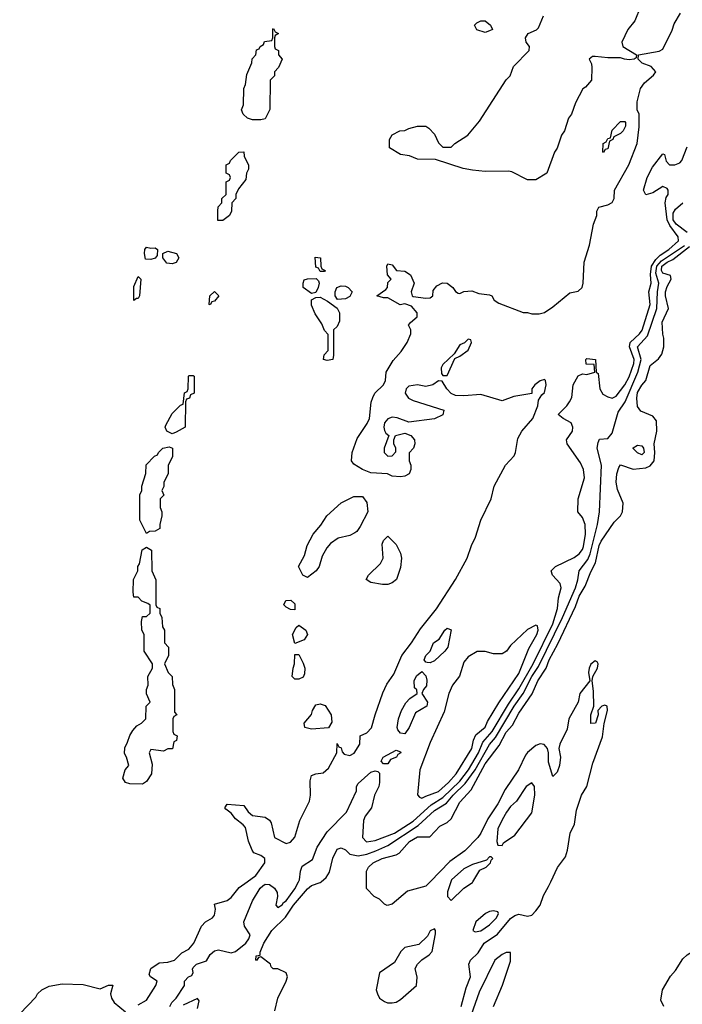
# Model space of a CAD drawing. Header units: inches. Extents: x 2348352 to 2479776, y 460422 to 613655.
# Tile 481 of 590: x 2441810 to 2444942, y 559421 to 564076. Entities that reach past the tile are written whole.
import ezdxf

# ---------------------------------------------------------------- set-up
doc = ezdxf.new("R2010")
doc.units = ezdxf.units.IN
doc.header["$MEASUREMENT"] = 0
doc.layers.add('C4545', color=7, linetype='Continuous')
doc.layers.add('C4546', color=7, linetype='Continuous')

msp = doc.modelspace()

# ---------------------------------------------------------------- linework, layer by layer
at = {"layer": 'C4545', "color": 4}
for points, elevation in [([(2442370, 559418.8), (2442410, 559441), (2442453.2, 559510), (2442459, 559530), (2442428, 559550), (2442422, 559562), (2442429.4, 559590), (2442470, 559616.3), (2442510, 559620.5), (2442542, 559630), (2442576, 559664), (2442610, 559681), (2442632.7, 559710), (2442669.1, 559790.9), (2442689, 559811), (2442722, 559830), (2442730, 559842), (2442735.3, 559870), (2442730, 559894), (2442790, 559911.3), (2442810, 559926), (2442847.6, 559972.4), (2442885.2, 560000)], 36), ([(2442519, 559410), (2442529.2, 559430), (2442549.5, 559450.5), (2442588.7, 559510), (2442589, 559531), (2442608, 559550), (2442623.1, 559556.9), (2442629.2, 559570.8), (2442626.6, 559586.6), (2442630, 559594.8), (2442645.2, 559610), (2442693.6, 559626.4), (2442710, 559656), (2442730, 559674), (2442750, 559678.8), (2442810, 559664.9), (2442830, 559670.8), (2442879.5, 559710), (2442893.6, 559730), (2442899.5, 559750), (2442873.2, 559790), (2442869.2, 559810), (2442909.6, 559910), (2442946, 559970), (2442958.9, 559981.1), (2442970, 559988.5), (2442990, 559987), (2443014.4, 559970), (2443026.4, 559950), (2443028.2, 559930), (2443020.7, 559890), (2443030, 559878.8), (2443050, 559890.7), (2443057.5, 559902.5), (2443070, 559910.5), (2443110, 559966.4), (2443127.3, 560000)], 32), ([(2443016, 559390), (2443029.6, 559450.4), (2443069.4, 559530), (2443075.1, 559550), (2443069.3, 559569.3), (2443030, 559589), (2443008, 559588), (2442998, 559598), (2442995.3, 559610), (2442950, 559646), (2442938, 559642), (2442930, 559628), (2442926, 559630), (2442928, 559650), (2442947.3, 559652.7), (2442947.3, 559667.3), (2442964, 559710), (2443002, 559770), (2443066.8, 559833.2), (2443104, 559890), (2443170, 559966.8), (2443190, 559982.8), (2443230, 559996), (2443234.6, 560000)], 28), ([(2443750.1, 560000), (2443730, 559979.3), (2443643.5, 559956.5), (2443570, 559894), (2443547.3, 559887.3), (2443534.6, 559894.6), (2443510, 559918), (2443486, 559930), (2443448.9, 559968.9), (2443448.9, 560000)], 24), ([(2443847.7, 560000), (2443832, 559952), (2443832, 559930), (2443850, 559912), (2443909.4, 559970.6), (2443950, 559996), (2443952.4, 560000)], 28), ([(2443897, 559410), (2443920.7, 559499.3), (2443941.2, 559550), (2443933.2, 559610), (2443941.2, 559630), (2443976.3, 559663.7), (2444006, 559710), (2444068, 559752), (2444130, 559827), (2444150, 559840.3), (2444170, 559846.4), (2444210, 559838), (2444230, 559843), (2444250, 559862), (2444269.5, 559890), (2444285.1, 559934.9), (2444310, 559977.3), (2444320.6, 560000)], 24), ([(2444855.1, 559410), (2444840.2, 559440.2), (2444848, 559490), (2444885.9, 559554.1), (2444910, 559581.1), (2444944.6, 559635.4), (2444965, 559655), (2445010, 559683.9), (2445058.6, 559701.4), (2445110, 559734.4), (2445190, 559764.9), (2445210, 559778.7), (2445272.6, 559847.4), (2445306.7, 559873.3), (2445347.7, 559892.3), (2445396.7, 559903.3), (2445480.5, 559959.5), (2445525.6, 559974.4), (2445590, 559985.8), (2445669.8, 559970.2), (2445690, 559970.9), (2445777.3, 560000)], 16), ([(2444050, 559410.6), (2444091.5, 559511.5), (2444130, 559624.7), (2444130, 559666), (2444110, 559665.2), (2444090, 559657), (2444056.3, 559630), (2443982, 559478), (2443916, 559290)], 24), ([(2441810, 559376), (2441886, 559454), (2441894, 559470), (2441915.3, 559490), (2441950, 559506.8), (2442010, 559517.3), (2442110, 559514.4), (2442190, 559494), (2442230, 559510.8), (2442250.8, 559510.8), (2442238.8, 559470), (2442244, 559450), (2442256, 559430), (2442310, 559384.7)], 36), ([(2442650, 559401), (2442658, 559438), (2442650, 559448), (2442583, 559417)], 32)]:
    msp.add_lwpolyline(points, dxfattribs=dict(at, elevation=elevation))
at = {"layer": 'C4545', "color": 4, "elevation": 28}
for points in [[(2444050, 559862), (2444030, 559859), (2444012, 559850), (2443966, 559810), (2443952, 559770), (2443962.8, 559762.8), (2443990, 559768.4), (2444030, 559796), (2444064, 559830), (2444072.7, 559850), (2444070, 559858)], [(2443770, 559778), (2443750, 559768), (2443737.3, 559742.7), (2443695.9, 559704.1), (2443630, 559689.2), (2443610.8, 559670), (2443582, 559618), (2443510.8, 559569.2), (2443494.8, 559490), (2443501, 559470), (2443511.3, 559450), (2443533.7, 559433.7), (2443547.7, 559427.7), (2443570, 559427.3), (2443590, 559430.7), (2443610, 559442.8), (2443685.2, 559510), (2443689.3, 559549.3), (2443679, 559590), (2443689.5, 559610.5), (2443710, 559631.3), (2443745.6, 559654.4), (2443759, 559670), (2443774.6, 559754.6), (2443775.3, 559770)]]:
    msp.add_lwpolyline(points, close=True, dxfattribs=at)
at = {"layer": 'C4546', "color": 4}
for points, elevation in [([(2444743.6, 564136.4), (2444718, 564070), (2444684.7, 564030), (2444656, 563970), (2444661, 563950), (2444726, 563910), (2444723.6, 563896.4), (2444714, 563890), (2444690, 563886.6), (2444668.6, 563888.6), (2444650, 563896.2), (2444590, 563895.6), (2444530, 563902.7), (2444518, 563902), (2444502, 563890), (2444512, 563868), (2444514, 563850), (2444512, 563790), (2444483.6, 563756.4), (2444471.6, 563748.4), (2444436.9, 563683.1), (2444418, 563630), (2444404.7, 563610), (2444384.7, 563550), (2444371.3, 563530), (2444350.7, 563469.3), (2444338, 563450), (2444302, 563350), (2444250, 563319), (2444210, 563319), (2444136.4, 563356.4), (2444120.4, 563360.4), (2444010, 563358), (2443950, 563364.5), (2443906.8, 563373.2), (2443774.6, 563414.6), (2443690, 563417.2), (2443652.1, 563432.1), (2443610, 563439.3), (2443558, 563470), (2443558, 563510), (2443570, 563532), (2443606, 563550), (2443630, 563552), (2443650, 563562), (2443690, 563572), (2443730, 563572), (2443743.6, 563563.6), (2443770, 563534), (2443790, 563494), (2443810, 563474), (2443850, 563474), (2443866, 563490), (2443928, 563530), (2443983.1, 563596.9), (2444110, 563792), (2444128.9, 563811.1), (2444144.7, 563855.3), (2444218, 563930), (2444219, 563950), (2444204, 563970), (2444201.2, 563990), (2444214, 564010), (2444252.1, 564027.9), (2444262, 564038), (2444285.6, 564094.4)], 36), ([(2442885.2, 560000), (2442926, 560030), (2442969, 560090), (2442968.7, 560110), (2442950, 560124), (2442917.2, 560137.2), (2442909, 560149), (2442891.8, 560191.8), (2442876.6, 560256.6), (2442867, 560270), (2442830, 560298.4), (2442810, 560325.1), (2442784, 560344), (2442779.5, 560350), (2442790, 560366.8), (2442870, 560360.7), (2442890, 560330.8), (2442910, 560314), (2442970, 560306), (2442990, 560291), (2442998.4, 560278.4), (2443014.8, 560210), (2443070, 560180.5), (2443090, 560186.8), (2443110, 560211.3), (2443134.5, 560290), (2443179.1, 560380.9), (2443184.5, 560410), (2443183.2, 560476.8), (2443190, 560502), (2443210, 560511), (2443244.7, 560515.3), (2443270, 560538), (2443308.7, 560610), (2443310, 560654), (2443318, 560638), (2443330, 560634), (2443334.8, 560614.8), (2443344, 560604), (2443370, 560597.3), (2443391.3, 560608.7), (2443418, 560650), (2443419, 560690), (2443450, 560704), (2443472.3, 560727.7), (2443489.7, 560790), (2443527.1, 560892.9), (2443545.6, 560934.4), (2443578, 560982), (2443615.6, 561070), (2443662, 561130), (2443704.4, 561195.6), (2443779.5, 561290), (2443869.4, 561430), (2443925.2, 561530), (2443945.2, 561590), (2443965.2, 561630), (2443989.2, 561710), (2444039, 561810), (2444052.7, 561870), (2444106, 561970), (2444146.5, 562013.5), (2444153.6, 562030), (2444164.2, 562095.8), (2444182.7, 562130), (2444234.7, 562190), (2444259.5, 562250), (2444262.7, 562277.3), (2444277.2, 562302.8), (2444290, 562314), (2444299, 562350), (2444295.3, 562370), (2444290, 562375.3), (2444270, 562368.7), (2444244.7, 562350), (2444231.3, 562330), (2444230, 562308), (2444145.4, 562294.6), (2444090, 562274), (2443990, 562304), (2443910, 562297.2), (2443870, 562299), (2443850, 562308.7), (2443828.7, 562330), (2443807.3, 562367.3), (2443790, 562368), (2443762, 562350), (2443730, 562342), (2443690, 562349.2), (2443650, 562344), (2443636, 562330), (2443631.3, 562310), (2443647.3, 562287.3), (2443670, 562276), (2443814, 562230), (2443810, 562208), (2443770, 562189), (2443650, 562172.7), (2443594, 562194), (2443570, 562197), (2443550, 562189.2), (2443534, 562170), (2443530.8, 562150), (2443534.4, 562134.4), (2443540.7, 562120.7), (2443554, 562110), (2443532, 562050), (2443532, 562030), (2443550, 562012), (2443570, 562014), (2443587.3, 562032.7), (2443588, 562050), (2443578, 562070), (2443578, 562090), (2443586, 562110), (2443630, 562121), (2443658, 562110), (2443676, 562090), (2443678, 562070), (2443671.3, 562050), (2443651.6, 562028.4), (2443651.3, 561990), (2443658, 561970), (2443658, 561950), (2443650.6, 561929.4), (2443630, 561918), (2443610, 561915.3), (2443570, 561918), (2443548.4, 561928.4), (2443470, 561934), (2443430, 561948.7), (2443390, 561975.3), (2443379, 561990), (2443381.2, 562030), (2443404.8, 562095.2), (2443453, 562167), (2443463.6, 562190), (2443471.9, 562268.1), (2443479.3, 562290), (2443489.3, 562310), (2443529.3, 562350), (2443539.3, 562370), (2443542, 562410), (2443574.6, 562465.4), (2443612.5, 562507.5), (2443642, 562550), (2443658, 562590), (2443658, 562610), (2443648.4, 562631.6), (2443656.4, 562643.6), (2443689.2, 562670.8), (2443689.3, 562690), (2443661.6, 562721.6), (2443630, 562732.7), (2443608.1, 562728.1), (2443550, 562761.2), (2443530, 562760.9), (2443498, 562770), (2443540.4, 562799.6), (2443548, 562810), (2443550, 562834), (2443566, 562850), (2443549.1, 562869.1), (2443545.2, 562910), (2443550, 562922), (2443570, 562917.3), (2443590.8, 562890.8), (2443630, 562886.8), (2443657.3, 562870), (2443674.8, 562830), (2443661, 562790), (2443664.7, 562770), (2443670, 562766.8), (2443730, 562758.8), (2443750, 562761), (2443762, 562770), (2443764, 562796), (2443782, 562818), (2443808.2, 562831.8), (2443830, 562830.4), (2443857.3, 562810), (2443870, 562791), (2443882.8, 562782.8), (2443890, 562781), (2443910, 562790.7), (2443946.3, 562793.7), (2443980.7, 562780.7), (2444030, 562774.8), (2444042, 562770), (2444052, 562750), (2444075.3, 562735.3), (2444190, 562691.3), (2444210, 562691.3), (2444230, 562684.7), (2444265.4, 562685.4), (2444290, 562691.3), (2444330, 562718), (2444410, 562784.7), (2444450, 562792), (2444468, 562810), (2444474, 562830), (2444478, 562930), (2444504, 563010), (2444522, 563110), (2444538, 563150), (2444538, 563170), (2444548, 563190), (2444590, 563201), (2444610, 563211.3), (2444619.3, 563230), (2444620.9, 563270), (2444689.3, 563390), (2444729, 563490), (2444738, 563570), (2444738, 563630), (2444728, 563650), (2444728.4, 563688.4), (2444744, 563750), (2444763.3, 563776.7), (2444806.3, 563813.7), (2444817.2, 563830), (2444794, 563854), (2444752.7, 563870), (2444732.7, 563890), (2444735.3, 563910), (2444832.3, 563927.7), (2444850, 563936), (2444893.8, 564026.2), (2444903.6, 564056.4), (2444933.8, 564106.2)], 36), ([(2443127.3, 560000), (2443132.4, 560010), (2443137.4, 560050), (2443145.4, 560074.6), (2443194.7, 560105.3), (2443215.9, 560164.1), (2443263.6, 560236.4), (2443355.1, 560330), (2443401.2, 560430), (2443402.7, 560450), (2443410, 560464.7), (2443470, 560518.8), (2443490, 560524.7), (2443502, 560522), (2443510, 560514), (2443510.6, 560470), (2443507.3, 560450), (2443486.8, 560410), (2443473.4, 560350), (2443442.8, 560310), (2443434.8, 560290), (2443430.8, 560210), (2443448.5, 560188.5), (2443490, 560194.9), (2443581.6, 560230), (2443670, 560287.2), (2443755.4, 560364.6), (2443810, 560398.2), (2443890, 560476.5), (2443931.5, 560530), (2443979.1, 560610), (2443999.5, 560660.5), (2444042.9, 560710), (2444120, 560840), (2444170, 560911.8), (2444236.5, 561030), (2444330, 561220.4), (2444351.5, 561291.5), (2444356.6, 561343.4), (2444369.2, 561390), (2444364, 561410), (2444328, 561450), (2444322, 561470), (2444342, 561490), (2444430, 561533), (2444454, 561550), (2444470, 561570.8), (2444474.9, 561585.1), (2444483.6, 561643.6), (2444482.9, 561690), (2444470, 561722), (2444448.7, 561750), (2444449, 561810), (2444479.3, 561910), (2444475.1, 561950), (2444460.1, 561980.1), (2444397.2, 562070), (2444394, 562090), (2444422.7, 562130), (2444423.7, 562150), (2444416, 562170), (2444379, 562190), (2444355.3, 562210), (2444396, 562250), (2444409.2, 562270), (2444419, 562290), (2444426, 562350), (2444450, 562392), (2444470, 562402), (2444490, 562398.8), (2444528, 562410), (2444526, 562446), (2444488, 562448), (2444486, 562470), (2444490, 562474), (2444532, 562470), (2444534, 562410), (2444543.6, 562403.6), (2444552.7, 562330), (2444565.5, 562305.5), (2444590, 562292.2), (2444610, 562287.2), (2444630, 562295.5), (2444670, 562350.4), (2444690, 562388.2), (2444713, 562450), (2444714.8, 562470), (2444691.7, 562530), (2444695.3, 562550), (2444739.7, 562590), (2444752.3, 562607.7), (2444790.5, 562729.5), (2444783.5, 562790), (2444794.8, 562830), (2444791.2, 562871.2), (2444796.5, 562910), (2444817.4, 562942.6), (2444837.8, 562962.2), (2444878.9, 562990), (2444923.7, 563030), (2444922.9, 563050), (2444883, 563103), (2444869.8, 563130), (2444860.9, 563210), (2444865.2, 563234.8), (2444875.3, 563250), (2444875.3, 563270), (2444870, 563278), (2444850, 563288), (2444802, 563258), (2444770, 563248.7), (2444759, 563270), (2444776.2, 563330), (2444801.2, 563378.8), (2444850, 563442), (2444858, 563438), (2444866.4, 563406.4), (2444882, 563390), (2444906, 563390), (2444930, 563398.8), (2444939.3, 563410), (2444965.4, 563474.6)], 32), ([(2444964.4, 563070), (2444912.8, 563110), (2444898.4, 563130), (2444899, 563161), (2444910, 563180.9), (2444945.1, 563210)], 28), ([(2443234.6, 560000), (2443258.9, 560021.1), (2443275.1, 560044.9), (2443290, 560112), (2443310, 560154.8), (2443330, 560161), (2443350, 560150.8), (2443370.3, 560130.3), (2443410, 560122.3), (2443450, 560130.2), (2443494.1, 560145.9), (2443550, 560172.2), (2443693.3, 560266.7), (2443770, 560336.5), (2443828, 560372), (2443858.8, 560410), (2443915.4, 560464.6), (2443963.2, 560530), (2444030, 560648.9), (2444058.4, 560681.6), (2444146.6, 560830), (2444190, 560890.3), (2444229.9, 560970), (2444262.2, 561017.8), (2444376.2, 561250), (2444436.5, 561390), (2444448.1, 561428.1), (2444454, 561470), (2444495.9, 561524.1), (2444507.1, 561550), (2444540.4, 561690), (2444551.1, 561750), (2444559.7, 561970), (2444539.5, 562050), (2444543.7, 562076.3), (2444550, 562092), (2444590, 562096), (2444610, 562121), (2444639.5, 562220.5), (2444671.5, 562268.5), (2444731.2, 562408.8), (2444747.4, 562470), (2444729.8, 562530), (2444777.9, 562582.1), (2444821.8, 562710), (2444824.4, 562790), (2444831.6, 562830), (2444817.3, 562877.3), (2444822.1, 562910), (2444843.7, 562936.3), (2444951.6, 563008.4)], 28), ([(2443448.9, 560000), (2443449, 560050), (2443459, 560070), (2443481.2, 560090), (2443524, 560110), (2443590, 560127.3), (2443604.2, 560135.8), (2443653.2, 560190), (2443690, 560212.7), (2443748, 560212), (2443796.4, 560263.6), (2443830, 560281), (2443850, 560298), (2443890, 560377.3), (2443944.4, 560435.6), (2444010, 560557.6), (2444075.9, 560644.1), (2444110, 560708.2), (2444139.4, 560740.6), (2444170, 560797.1), (2444232, 560888), (2444258.3, 560950), (2444298.3, 561010), (2444312.6, 561050), (2444354.2, 561125.8), (2444437.6, 561302.4), (2444454.7, 561350), (2444483, 561397), (2444510, 561466), (2444532.3, 561507.7), (2444548.9, 561590), (2444557.7, 561610), (2444619.7, 561700.3), (2444649.2, 561730), (2444659.3, 561750), (2444662.7, 561790), (2444635.1, 561855.1), (2444629.6, 561890), (2444631.8, 561928.2), (2444641.5, 561958.5), (2444650, 561971), (2444710, 561951), (2444770, 561958), (2444790, 561966), (2444808.7, 561990), (2444812.7, 562030), (2444808.7, 562070), (2444820.9, 562130), (2444820.2, 562180.2), (2444802, 562202), (2444745.2, 562225.2), (2444730, 562248), (2444726.3, 562286.3), (2444730, 562314), (2444750, 562347.7), (2444769.7, 562370.3), (2444790, 562441), (2444830, 562472), (2444844.7, 562495.3), (2444855.3, 562530), (2444855.3, 562570), (2444849.3, 562589.3), (2444846.3, 562646.3), (2444876.3, 562710), (2444862.7, 562770), (2444863.1, 562790), (2444870, 562814), (2444889.6, 562850), (2444886.8, 562866.8), (2444850, 562876.9), (2444842.9, 562890), (2444845.2, 562910), (2444869.8, 562930), (2444897.4, 562942.6), (2444976.3, 563003.7)], 24), ([(2444320.6, 560000), (2444352.4, 560067.6), (2444390, 560118.8), (2444399.6, 560150), (2444412, 560230), (2444431.8, 560271.8), (2444441.5, 560338.5), (2444465.2, 560410), (2444490, 560451.3), (2444518.9, 560561.1), (2444565.2, 560685.2), (2444571.9, 560748.1), (2444588.7, 560810), (2444586, 560830), (2444575.3, 560835.3), (2444562, 560830), (2444542, 560810), (2444544.7, 560790), (2444531.3, 560750), (2444510, 560748), (2444509.2, 560790), (2444524, 560830), (2444522, 560902), (2444515.3, 560950), (2444519, 560970), (2444540.9, 561010), (2444544, 561030), (2444539.3, 561039.3), (2444530, 561044), (2444510, 561029), (2444501.6, 561010), (2444499.1, 560990), (2444504.7, 560950), (2444458, 560890), (2444450.4, 560849.6), (2444406, 560770), (2444398, 560722), (2444362.8, 560650), (2444358.8, 560630), (2444366.8, 560590), (2444360.7, 560550), (2444350, 560518), (2444330, 560498), (2444310, 560566), (2444309.2, 560610), (2444304, 560630), (2444289.2, 560649.2), (2444270, 560652.7), (2444250, 560643.7), (2444210, 560612), (2444200.8, 560599.2), (2444168.2, 560530), (2444104, 560436), (2444070, 560369.4), (2444022.5, 560297.5), (2443990.2, 560229.8), (2443975.5, 560210), (2443913.5, 560146.5), (2443843.6, 560096.4), (2443750.1, 560000)], 24), ([(2443952.4, 560000), (2443985.2, 560054.8), (2444015.3, 560070), (2444035.3, 560090), (2444038, 560102), (2444046, 560110), (2444038, 560118), (2444030, 560118), (2444016.9, 560103.1), (2443950, 560081.2), (2443910, 560060.9), (2443851, 560010), (2443847.7, 560000)], 28)]:
    msp.add_lwpolyline(points, dxfattribs=dict(at, elevation=elevation))
for points, elevation in [([(2444010, 564016.2), (2443970, 564027.8), (2443959.6, 564050), (2443970, 564061.6), (2443989, 564070), (2444010, 564070.4), (2444034.8, 564050), (2444044.7, 564030), (2444030, 564022.7)], 36), ([(2442910, 563602), (2442886, 563610), (2442866, 563630), (2442858, 563650), (2442867.3, 563672.7), (2442868.9, 563751.1), (2442878, 563770), (2442883.1, 563816.9), (2442907.3, 563872.7), (2442908.4, 563891.6), (2442926, 563910), (2442930, 563934), (2442942, 563938), (2442946, 563950), (2442962, 563958), (2442967.3, 563972.7), (2443002, 563978), (2443006, 563990), (2443006, 564030), (2443010, 564034), (2443018, 564018), (2443034, 564010), (2443018, 564002), (2443014, 563990), (2443014, 563950), (2443018, 563938), (2443034, 563930), (2443034, 563910), (2443051.3, 563890), (2443034, 563850), (2443014, 563830), (2443014, 563810), (2442994, 563790), (2442991.6, 563651.6), (2442970, 563608), (2442950, 563602)], 36), ([(2444570, 563448), (2444566, 563450), (2444568, 563490), (2444582, 563498), (2444590, 563514), (2444602, 563518), (2444610, 563554), (2444650, 563594), (2444670, 563594), (2444674, 563590), (2444672.7, 563572.7), (2444662, 563550), (2444650, 563538), (2444618, 563522), (2444614, 563510), (2444598, 563502), (2444590, 563466), (2444578, 563462)], 36), ([(2442770, 563126), (2442747.3, 563127.3), (2442746, 563170), (2442748.4, 563191.6), (2442766, 563210), (2442766, 563230), (2442786, 563250), (2442786, 563310), (2442802, 563318), (2442806, 563330), (2442802, 563342), (2442786, 563350), (2442786, 563390), (2442802, 563398), (2442806, 563410), (2442846, 563450), (2442870, 563452), (2442871.3, 563430), (2442891.6, 563388.4), (2442892, 563370), (2442882, 563350), (2442879.6, 563320.4), (2442843.6, 563276.4), (2442832, 563250), (2442832, 563230), (2442812, 563210), (2442811.3, 563170), (2442802, 563150)], 36), ([(2442430, 562996), (2442450, 562998), (2442462, 562990), (2442459.6, 562960.4), (2442450, 562948.7), (2442430, 562942), (2442404, 562944), (2442399.3, 562970), (2442401.2, 562990), (2442410, 563001)], 36), ([(2442530, 562921.2), (2442505.2, 562925.2), (2442486, 562950), (2442486, 562970), (2442510, 562981), (2442550.7, 562970.7), (2442562, 562950), (2442550, 562928.7)], 36), ([(2443230, 562886), (2443222, 562902), (2443210, 562906), (2443207.3, 562952.7), (2443232, 562950), (2443234, 562910), (2443238, 562898), (2443254, 562890), (2443250, 562886)], 36), ([(2442350, 562748), (2442350, 562814), (2442370, 562862), (2442382, 562850), (2442376, 562770), (2442370, 562758), (2442362, 562758)], 36), ([(2443190, 562782), (2443149.2, 562810), (2443149.1, 562830.9), (2443154.6, 562845.4), (2443171, 562851), (2443212, 562852), (2443222, 562842), (2443224.7, 562830), (2443221, 562810), (2443210, 562786)], 36), ([(2443312.9, 562752.9), (2443301.2, 562770), (2443300.9, 562790), (2443309.5, 562810.5), (2443330, 562818), (2443350, 562816.4), (2443362.8, 562810), (2443380.7, 562790), (2443370, 562767), (2443350, 562756.2)], 36), ([(2442710, 562728), (2442706, 562730), (2442708, 562770), (2442731.1, 562791.1), (2442751.3, 562770), (2442730, 562746), (2442718, 562742)], 36), ([(2443264, 562464), (2443246, 562470), (2443248.7, 562491.3), (2443267.3, 562512.7), (2443267.3, 562587.3), (2443250, 562606), (2443238, 562638), (2443206, 562686), (2443190, 562726), (2443189.2, 562750.8), (2443210, 562762), (2443230, 562764.7), (2443265.4, 562745.4), (2443310, 562712), (2443322, 562690), (2443322, 562650), (2443310, 562626), (2443294, 562610), (2443294, 562490), (2443290, 562468.7)], 36), ([(2443930, 562566), (2443912, 562548), (2443890, 562538), (2443863.6, 562496.4), (2443810, 562446), (2443802, 562430), (2443803.6, 562403.6), (2443810, 562394), (2443830, 562394), (2443866, 562474), (2443890, 562484.7), (2443930, 562514), (2443946, 562550), (2443942, 562562)], 36), ([(2442530, 562118), (2442506, 562130), (2442498, 562150), (2442500.4, 562159.6), (2442530, 562214), (2442570, 562254), (2442582, 562258), (2442588.4, 562311.6), (2442602, 562318), (2442606, 562330), (2442608, 562390), (2442610, 562394), (2442630, 562394), (2442634, 562390), (2442634, 562310), (2442618, 562302), (2442612.7, 562287.3), (2442598, 562282), (2442594, 562270), (2442592, 562150), (2442550, 562126)], 36), ([(2444750, 562018), (2444730, 562028), (2444710, 562048.7), (2444710, 562052), (2444730, 562064.7), (2444750, 562062), (2444758, 562050), (2444762, 562030)], 24), ([(2442410, 561646), (2442378, 561710), (2442378, 561830), (2442388, 561850), (2442388, 561870), (2442406, 561930), (2442408.4, 561971.6), (2442447.3, 562012.7), (2442462, 562018), (2442466, 562030), (2442486, 562050), (2442516.9, 562056.9), (2442532, 562050), (2442532, 562010), (2442512, 561970), (2442511.1, 561928.9), (2442492, 561890), (2442491.6, 561868.4), (2442482, 561850), (2442491.6, 561828.4), (2442474, 561810), (2442474, 561770), (2442482, 561750), (2442482, 561730), (2442472, 561690), (2442472, 561670), (2442450, 561658), (2442423.6, 561656.4)], 36), ([(2443170, 561438), (2443148, 561450), (2443128, 561490), (2443156.5, 561543.5), (2443169.3, 561590.7), (2443196.5, 561643.5), (2443233.6, 561686.4), (2443262, 561730), (2443330, 561791.3), (2443390, 561822), (2443430, 561822), (2443450, 561794), (2443456, 561750), (2443419.8, 561680.2), (2443403.6, 561656.4), (2443394, 561650), (2443370, 561638), (2443315.3, 561624.7), (2443279.8, 561600.2), (2443261.4, 561578.6), (2443239.8, 561540.2), (2443226, 561490), (2443211, 561470)], 36), ([(2443525.2, 561405.2), (2443470, 561415.3), (2443448, 561430), (2443458, 561450), (2443514.6, 561505.4), (2443522, 561518), (2443528, 561530), (2443523.1, 561596.9), (2443530, 561614), (2443550, 561634), (2443590, 561594), (2443610, 561554), (2443614.8, 561530), (2443610, 561486), (2443590.8, 561430), (2443570, 561414), (2443550, 561406)], 36), ([(2442490, 560618), (2442430, 560626), (2442422, 560610), (2442435.9, 560555.9), (2442432.4, 560510), (2442410, 560474), (2442390, 560462), (2442330, 560464), (2442310, 560469), (2442298, 560490), (2442308, 560530), (2442326, 560550), (2442315.3, 560590), (2442306, 560606), (2442306.3, 560633.7), (2442320.2, 560659.8), (2442330, 560692), (2442344.7, 560715.3), (2442363.1, 560736.9), (2442386, 560750), (2442406, 560770), (2442408, 560830), (2442426, 560850), (2442408.9, 560888.9), (2442408.7, 560910), (2442418, 560930), (2442415.3, 560970), (2442438, 561010), (2442438, 561030), (2442398, 561090), (2442398, 561170), (2442388, 561190), (2442386, 561230), (2442390, 561254), (2442410, 561254), (2442426, 561270), (2442427.3, 561307.3), (2442416.4, 561316.4), (2442387.3, 561327.3), (2442370, 561346), (2442350, 561346), (2442346, 561370), (2442348, 561430), (2442368, 561470), (2442368.7, 561490), (2442376.4, 561503.6), (2442389, 561570), (2442410, 561582), (2442432.7, 561567.3), (2442434, 561470), (2442452.7, 561427.3), (2442454, 561310), (2442458, 561298), (2442471.6, 561291.6), (2442472, 561270), (2442482, 561250), (2442485.4, 561205.4), (2442494, 561190), (2442494, 561130), (2442514, 561110), (2442514, 561070), (2442494, 561030), (2442512, 560990), (2442531.3, 560970), (2442532.7, 560932.7), (2442542, 560910), (2442542, 560802), (2442552, 560790), (2442538, 560782), (2442534, 560770), (2442534, 560710), (2442538, 560698), (2442554, 560690), (2442551.6, 560668.4), (2442538, 560662), (2442531.6, 560628.4), (2442510, 560628)], 36), ([(2443110, 561286), (2443090, 561288), (2443070, 561298), (2443058, 561310), (2443068, 561330), (2443091.1, 561331.1), (2443110, 561314)], 36), ([(2443110, 561126), (2443099, 561170), (2443117.2, 561202.8), (2443130, 561214), (2443162.8, 561190), (2443170.4, 561169.6), (2443155.2, 561144.8)], 36), ([(2444250, 561213.2), (2444210, 561192.7), (2444130, 561118), (2444111.3, 561090), (2444090, 561077.2), (2444050, 561077.2), (2444010, 561088.7), (2443971.6, 561088.4), (2443930, 561064), (2443910, 561039), (2443888.2, 560971.8), (2443856.3, 560930), (2443839.1, 560890), (2443815.6, 560804.4), (2443750, 560659), (2443702, 560530), (2443691, 560411), (2443699.6, 560399.6), (2443710, 560396), (2443730, 560405.5), (2443790, 560427.7), (2443837.4, 560470), (2443873.5, 560510), (2443947.8, 560630), (2443955.4, 560670), (2443965.3, 560694.7), (2444010, 560731), (2444021.4, 560758.5), (2444074.3, 560845.7), (2444170, 560984.9), (2444216.9, 561103.1), (2444254, 561170), (2444261.2, 561190), (2444258, 561210)], 36), ([(2443750, 561035.3), (2443736.4, 561036.4), (2443730, 561038), (2443722, 561050), (2443729, 561070), (2443749.5, 561090.5), (2443765.2, 561130), (2443792.5, 561147.5), (2443819, 561190), (2443830, 561198.8), (2443850, 561191.3), (2443834, 561110), (2443818.8, 561090), (2443770, 561045.2)], 32), ([(2443110, 560958), (2443098, 560970), (2443102, 561010), (2443108.7, 561030), (2443110, 561074), (2443130, 561074), (2443150, 561034), (2443158, 561010), (2443156.9, 560983.1), (2443150, 560968), (2443130, 560958)], 36), ([(2443630, 560699), (2443610, 560702), (2443598, 560718), (2443594, 560730), (2443601.2, 560770), (2443615.3, 560810), (2443634.6, 560845.4), (2443653.6, 560866.4), (2443688, 560890), (2443687.3, 560907.3), (2443676.4, 560916.4), (2443674, 560950), (2443686.3, 560973.7), (2443710, 560994), (2443730, 560974), (2443733.7, 560953.7), (2443733, 560927), (2443718, 560910), (2443711.3, 560890), (2443737.3, 560850), (2443734.8, 560830), (2443681.1, 560798.9), (2443650.8, 560730)], 32), ([(2443190, 560722), (2443158, 560730), (2443155.3, 560750), (2443189.2, 560790.8), (2443194, 560810), (2443210, 560836), (2443230, 560841), (2443253.7, 560833.7), (2443282.8, 560790), (2443286, 560754), (2443270, 560728)], 36), ([(2443530, 560558), (2443518, 560570), (2443528, 560590), (2443590, 560622), (2443610, 560614), (2443611, 560610), (2443598, 560602), (2443590.6, 560589.4), (2443562, 560578), (2443550, 560558)], 32), ([(2444230, 560468.7), (2444204, 560450), (2444158, 560382), (2444130, 560356), (2444110.5, 560330), (2444090, 560293.2), (2444070.6, 560250), (2444066, 560190), (2444070, 560174), (2444090, 560172), (2444096, 560184), (2444150, 560220.7), (2444230, 560326), (2444245.2, 560410), (2444244, 560450)], 28)]:
    msp.add_lwpolyline(points, close=True, dxfattribs=dict(at, elevation=elevation))

doc.saveas('drawing.dxf')
